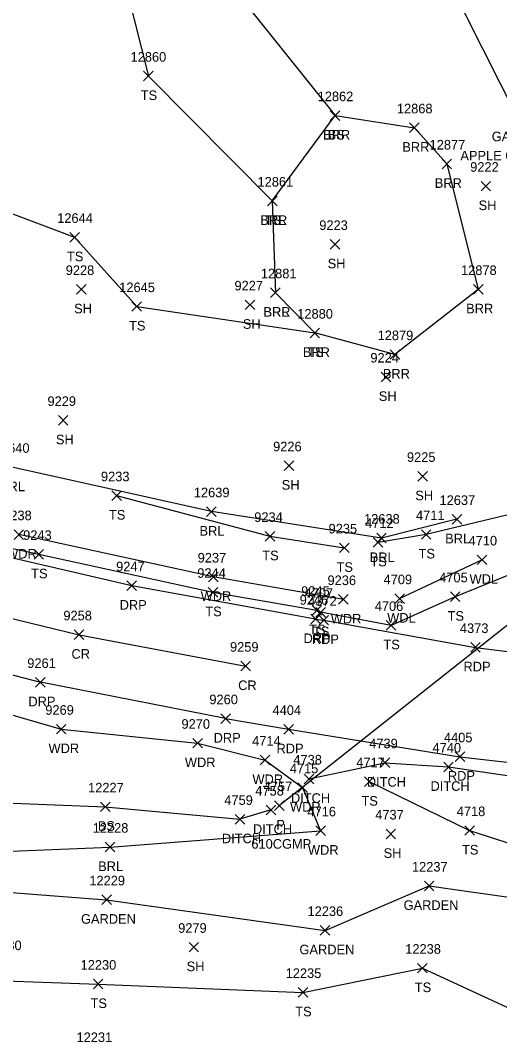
# Model space of a CAD drawing. Extents: x 1482574 to 1485769, y 580696 to 595649.
# Drawn here: x 1483303.5 to 1483403.4, y 583592.2 to 583805.6 of the extents above; entities that cross this region are included whole.
import ezdxf

# ---------------------------------------------------------------- set-up
doc = ezdxf.new("R2010")
doc.units = 0
for name, color, linetype in [('D_A', 7, 'Continuous'), ('D_C', 7, 'Continuous'), ('D_I', 7, 'Continuous'), ('D_TIC', 7, 'Continuous'), ('DCP', 7, 'Continuous'), ('DD', 7, 'Continuous'), ('L_A', 7, 'Continuous'), ('L_C', 7, 'Continuous'), ('L_I', 7, 'Continuous'), ('L_TIC', 7, 'Continuous'), ('LABL', 7, 'Continuous'), ('LAPB', 7, 'Continuous'), ('LAWA', 7, 'Continuous'), ('LELB', 7, 'Continuous'), ('P_A', 7, 'Continuous'), ('P_I', 7, 'Continuous'), ('P_TIC', 7, 'Continuous'), ('PET', 7, 'Continuous'), ('PRC', 7, 'Continuous'), ('R_A', 7, 'Continuous'), ('R_I', 7, 'Continuous'), ('R_TIC', 7, 'Continuous'), ('RDP', 7, 'Continuous')]:
    doc.layers.add(name, color=color, linetype=linetype)

msp = doc.modelspace()

# ---------------------------------------------------------------- linework, layer by layer
at = {"layer": 'D_TIC'}
for points in [[(1483378.49, 583649.79), (1483380.49, 583651.78)], [(1483380.49, 583649.79), (1483378.49, 583651.78)], [(1483391.76, 583648.91), (1483393.76, 583650.91)], [(1483393.76, 583648.91), (1483391.76, 583650.91)], [(1483362.65, 583646.41), (1483364.65, 583648.41)], [(1483364.65, 583646.41), (1483362.65, 583648.41)], [(1483354.72, 583639.93), (1483356.72, 583641.93)], [(1483356.72, 583639.93), (1483354.72, 583641.93)], [(1483356.47, 583640.85), (1483358.47, 583642.85)], [(1483358.47, 583640.85), (1483356.47, 583642.85)], [(1483348.26, 583637.99), (1483350.26, 583639.99)], [(1483350.26, 583637.99), (1483348.26, 583639.99)]]:
    msp.add_lwpolyline(points, dxfattribs=at)
at = {"layer": 'DCP'}
msp.add_lwpolyline([(1483420.07, 583691.33), (1483357.47, 583641.85)], dxfattribs=at)
at = {"layer": 'DD'}
for points in [[(1483363.65, 583647.41), (1483379.49, 583650.79), (1483392.76, 583649.91), (1483421.05, 583645.72), (1483453.7, 583642.59), (1483481.96, 583637.96), (1483505.28, 583631), (1483511.33, 583623.26)], [(1483355.72, 583640.93), (1483349.26, 583638.99)]]:
    msp.add_lwpolyline(points, dxfattribs=at)
at = {"layer": 'L_TIC'}
for points in [[(1483329.16, 583792.99), (1483331.16, 583794.99)], [(1483331.16, 583792.99), (1483329.16, 583794.99)], [(1483368.1, 583784.75), (1483370.1, 583786.75)], [(1483370.1, 583784.75), (1483368.1, 583786.75)], [(1483368.1, 583784.75), (1483370.1, 583786.75)], [(1483370.1, 583784.75), (1483368.1, 583786.75)], [(1483384.63, 583782.21), (1483386.63, 583784.21)], [(1483386.63, 583782.21), (1483384.63, 583784.21)], [(1483391.4, 583774.67), (1483393.4, 583776.67)], [(1483393.4, 583774.67), (1483391.4, 583776.67)], [(1483399.54, 583770.03), (1483401.54, 583772.03)], [(1483401.54, 583770.03), (1483399.54, 583772.03)], [(1483354.99, 583766.94), (1483356.99, 583768.94)], [(1483356.99, 583766.94), (1483354.99, 583768.94)], [(1483354.99, 583766.94), (1483356.99, 583768.94)], [(1483356.99, 583766.94), (1483354.99, 583768.94)], [(1483354.99, 583766.94), (1483356.99, 583768.94)], [(1483356.99, 583766.94), (1483354.99, 583768.94)], [(1483313.77, 583759.37), (1483315.77, 583761.37)], [(1483315.77, 583759.37), (1483313.77, 583761.37)], [(1483368.06, 583757.89), (1483370.06, 583759.89)], [(1483370.06, 583757.89), (1483368.06, 583759.89)], [(1483315.18, 583748.5), (1483317.18, 583750.5)], [(1483317.18, 583748.5), (1483315.18, 583750.5)], [(1483397.96, 583748.5), (1483399.96, 583750.5)], [(1483399.96, 583748.5), (1483397.96, 583750.5)], [(1483355.64, 583747.81), (1483357.64, 583749.81)], [(1483357.64, 583747.81), (1483355.64, 583749.81)], [(1483355.64, 583747.81), (1483357.64, 583749.81)], [(1483357.64, 583747.81), (1483355.64, 583749.81)], [(1483326.72, 583744.93), (1483328.72, 583746.93)], [(1483328.72, 583744.93), (1483326.72, 583746.93)], [(1483350.37, 583745.28), (1483352.37, 583747.28)], [(1483352.37, 583745.28), (1483350.37, 583747.28)], [(1483363.88, 583739.41), (1483365.88, 583741.41)], [(1483365.88, 583739.41), (1483363.88, 583741.41)], [(1483363.88, 583739.41), (1483365.88, 583741.41)], [(1483365.88, 583739.41), (1483363.88, 583741.41)], [(1483380.57, 583734.91), (1483382.57, 583736.91)], [(1483382.57, 583734.91), (1483380.57, 583736.91)], [(1483378.72, 583730.24), (1483380.72, 583732.24)], [(1483380.72, 583730.24), (1483378.72, 583732.24)], [(1483311.38, 583721.2), (1483313.38, 583723.19)], [(1483313.38, 583721.2), (1483311.38, 583723.19)], [(1483358.48, 583711.73), (1483360.48, 583713.73)], [(1483360.48, 583711.73), (1483358.48, 583713.73)], [(1483386.35, 583709.52), (1483388.35, 583711.52)], [(1483388.35, 583709.52), (1483386.35, 583711.52)], [(1483322.53, 583705.48), (1483324.53, 583707.48)], [(1483324.53, 583705.48), (1483322.53, 583707.48)], [(1483342.29, 583702.14), (1483344.29, 583704.14)], [(1483344.29, 583702.14), (1483342.29, 583704.14)], [(1483393.52, 583700.54), (1483395.52, 583702.54)], [(1483395.52, 583700.54), (1483393.52, 583702.54)], [(1483302.13, 583697.36), (1483304.13, 583699.36)], [(1483304.13, 583697.36), (1483302.13, 583699.36)], [(1483354.5, 583697), (1483356.5, 583699)], [(1483356.5, 583697), (1483354.5, 583699)], [(1483387.1, 583697.38), (1483389.1, 583699.38)], [(1483389.1, 583697.38), (1483387.1, 583699.38)], [(1483377.05, 583695.74), (1483379.05, 583697.74)], [(1483379.05, 583695.74), (1483377.05, 583697.74)], [(1483377.78, 583696.63), (1483379.78, 583698.63)], [(1483379.78, 583696.63), (1483377.78, 583698.63)], [(1483306.3, 583693.25), (1483308.3, 583695.25)], [(1483308.3, 583693.25), (1483306.3, 583695.25)], [(1483370, 583694.59), (1483372, 583696.59)], [(1483372, 583694.59), (1483370, 583696.59)], [(1483398.72, 583692.09), (1483400.72, 583694.09)], [(1483400.72, 583692.09), (1483398.72, 583694.09)], [(1483342.7, 583688.53), (1483344.7, 583690.53)], [(1483344.7, 583688.53), (1483342.7, 583690.53)], [(1483342.62, 583685.34), (1483344.62, 583687.34)], [(1483344.62, 583685.34), (1483342.62, 583687.34)], [(1483381.55, 583684.01), (1483383.55, 583686.01)], [(1483383.55, 583684.01), (1483381.55, 583686.01)], [(1483393.15, 583684.4), (1483395.15, 583686.4)], [(1483395.15, 583684.4), (1483393.15, 583686.4)], [(1483369.83, 583683.83), (1483371.83, 583685.83)], [(1483371.83, 583683.83), (1483369.83, 583685.83)], [(1483364.29, 583681.58), (1483366.29, 583683.58)], [(1483366.29, 583681.58), (1483364.29, 583683.58)], [(1483365.08, 583681.17), (1483367.08, 583683.17)], [(1483367.08, 583681.17), (1483365.08, 583683.17)], [(1483379.77, 583678.43), (1483381.77, 583680.43)], [(1483381.77, 583678.43), (1483379.77, 583680.43)], [(1483310.97, 583656.78), (1483312.97, 583658.78)], [(1483312.97, 583656.78), (1483310.97, 583658.78)], [(1483339.41, 583653.86), (1483341.41, 583655.86)], [(1483341.41, 583653.86), (1483339.41, 583655.86)], [(1483353.49, 583650.33), (1483355.49, 583652.33)], [(1483355.49, 583650.33), (1483353.49, 583652.33)], [(1483375.2, 583645.83), (1483377.2, 583647.83)], [(1483377.2, 583645.83), (1483375.2, 583647.83)], [(1483361.34, 583644.58), (1483363.33, 583646.58)], [(1483363.33, 583644.58), (1483361.34, 583646.58)], [(1483320.17, 583640.58), (1483322.17, 583642.58)], [(1483322.17, 583640.58), (1483320.17, 583642.58)], [(1483365.08, 583635.6), (1483367.08, 583637.59)], [(1483367.08, 583635.6), (1483365.08, 583637.59)], [(1483379.73, 583634.94), (1483381.73, 583636.94)], [(1483381.73, 583634.94), (1483379.73, 583636.94)], [(1483396.16, 583635.64), (1483398.16, 583637.64)], [(1483398.16, 583635.64), (1483396.16, 583637.64)], [(1483321.13, 583632.19), (1483323.13, 583634.19)], [(1483323.13, 583632.19), (1483321.13, 583634.19)], [(1483387.72, 583624.08), (1483389.72, 583626.08)], [(1483389.72, 583624.08), (1483387.72, 583626.08)], [(1483320.44, 583621.2), (1483322.44, 583623.2)], [(1483322.44, 583621.2), (1483320.44, 583623.2)], [(1483366, 583614.82), (1483368, 583616.82)], [(1483368, 583614.82), (1483366, 583616.82)], [(1483338.64, 583611.31), (1483340.64, 583613.31)], [(1483340.64, 583611.31), (1483338.64, 583613.31)], [(1483386.32, 583606.94), (1483388.32, 583608.94)], [(1483388.32, 583606.94), (1483386.32, 583608.94)], [(1483318.69, 583603.62), (1483320.69, 583605.62)], [(1483320.69, 583603.62), (1483318.69, 583605.62)], [(1483361.38, 583601.89), (1483363.38, 583603.89)], [(1483363.38, 583601.89), (1483361.38, 583603.89)]]:
    msp.add_lwpolyline(points, dxfattribs=at)
at = {"layer": 'LABL'}
for points in [[(1483394.52, 583701.54), (1483378.78, 583697.63), (1483343.29, 583703.14), (1483301.67, 583712.41), (1483293.63, 583734.31), (1483276.51, 583774.78), (1483276.19, 583792.36), (1483259.44, 583835.5), (1483272.38, 583851.57), (1483292.72, 583877.01), (1483282.93, 583893.84), (1483282.88, 583931.31), (1483295.4, 583953.05), (1483307.02, 583967.87), (1483326.97, 583980.82), (1483315.05, 584002.21), (1483305.71, 584025), (1483298.43, 584075.62), (1483282.46, 584112.42), (1483271.73, 584136.29), (1483267.64, 584172.46), (1483257.72, 584213.12), (1483243.91, 584266.28)], [(1482664.12, 583771.14), (1482685.64, 583782.06), (1482703.04, 583787.37), (1482722.93, 583786.78), (1482753.93, 583756.86), (1482782.61, 583755.26), (1482835.45, 583737.6), (1482873.13, 583729.84), (1482927.87, 583709.52), (1482971.71, 583698.04), (1482977.54, 583663.27), (1483020.23, 583659.18), (1483073.39, 583669.22), (1483115.46, 583669.08), (1483167.66, 583661.48), (1483212.81, 583645.34), (1483250.89, 583617.52), (1483287.81, 583631.79), (1483322.13, 583633.19)], [(1483355.99, 583767.94), (1483369.1, 583785.75), (1483385.63, 583783.21), (1483392.4, 583775.67), (1483398.96, 583749.5), (1483381.57, 583735.91), (1483364.88, 583740.41), (1483356.64, 583748.81)], [(1483355.99, 583767.94), (1483356.64, 583748.81)], [(1483322.13, 583633.19), (1483366.08, 583636.59)]]:
    msp.add_lwpolyline(points, dxfattribs=at)
at = {"layer": 'LAPB'}
msp.add_lwpolyline([(1483282.4, 583578.39), (1483283.47, 583588.15), (1483286.7, 583605.78), (1483289.8, 583624.64), (1483321.44, 583622.2), (1483367, 583615.82), (1483388.72, 583625.08), (1483428.78, 583619.43), (1483456.21, 583615.43), (1483466.45, 583608.37), (1483475.33, 583581.68)], dxfattribs=at)
at = {"layer": 'LAWA'}
for points in [[(1483370.83, 583684.83), (1483343.7, 583689.53), (1483303.13, 583698.36)], [(1483382.55, 583685.01), (1483399.72, 583693.09)], [(1483276.63, 583668.02), (1483311.97, 583657.78), (1483340.41, 583654.86)], [(1483340.41, 583654.86), (1483354.49, 583651.33)], [(1483354.49, 583651.33), (1483362.33, 583645.58), (1483366.08, 583636.59)]]:
    msp.add_lwpolyline(points, dxfattribs=at)
at = {"layer": 'LELB'}
for points in [[(1483412.99, 583953.41), (1483376.31, 583950.6), (1483347.96, 583948.29), (1483347.43, 583940.85), (1483361.03, 583929.42), (1483369.45, 583895.74), (1483363.52, 583863.26), (1483360.23, 583833), (1483366.19, 583824.04), (1483377.99, 583824.38), (1483392.58, 583814.15), (1483407.1, 583785.39), (1483443.22, 583785.62), (1483470, 583788.44), (1483472.05, 583785.9), (1483495.21, 583776.91)], [(1483292.72, 583877.01), (1483322.87, 583862.92), (1483336.72, 583832.43), (1483340.67, 583821.28), (1483369.1, 583785.75)], [(1483272.38, 583851.57), (1483311.51, 583852.15), (1483322.75, 583823.41), (1483330.16, 583793.99), (1483355.99, 583767.94)], [(1483091.98, 583806.25), (1483129.13, 583791.08), (1483149.72, 583806.41), (1483186.78, 583816.37), (1483228.12, 583794.81), (1483276.51, 583774.78), (1483314.77, 583760.37), (1483327.72, 583745.93), (1483364.88, 583740.41)], [(1482693.36, 583744.09), (1482726.2, 583730.25), (1482752.08, 583734.83), (1482783.99, 583736.05), (1482832.7, 583724.8), (1482871.74, 583713.41), (1482927.54, 583691.3), (1482963.28, 583665.68), (1482985.39, 583638.72), (1483019.29, 583636.93), (1483075.47, 583645.23), (1483111.09, 583648.77), (1483168.41, 583642.8), (1483210.26, 583617.48), (1483249.85, 583606.69), (1483286.7, 583605.78), (1483319.69, 583604.62), (1483362.38, 583602.89), (1483387.32, 583607.94), (1483424.01, 583591), (1483458.93, 583593.68), (1483475.33, 583581.68)], [(1483455.92, 583714.63), (1483388.1, 583698.38)], [(1483323.53, 583706.48), (1483355.5, 583698), (1483371, 583695.59)], [(1483278.25, 583700.61), (1483307.3, 583694.25)], [(1482971.71, 583698.04), (1483018.15, 583691.28), (1483072.73, 583682.31), (1483167.24, 583668.03), (1483218.83, 583659.78), (1483254.79, 583647.52), (1483289.67, 583642.8), (1483321.17, 583641.58)], [(1483388.1, 583698.38), (1483378.05, 583696.74)], [(1483307.3, 583694.25), (1483343.62, 583686.34), (1483365.28, 583682.58)], [(1483426.64, 583689.99), (1483421.51, 583688), (1483407.14, 583690.65), (1483394.15, 583685.4), (1483380.77, 583679.43), (1483366.08, 583682.17)], [(1483365.28, 583682.58), (1483366.08, 583682.17)], [(1483376.2, 583646.83), (1483397.16, 583636.64), (1483423.13, 583628.29), (1483448.19, 583621.85), (1483470.08, 583618.3), (1483484.66, 583620.09), (1483496.51, 583604.98), (1483494.85, 583590.59), (1483486.7, 583571.99), (1483482.44, 583553.2), (1483482.84, 583528.89)], [(1483321.17, 583641.58), (1483349.26, 583638.99)]]:
    msp.add_lwpolyline(points, dxfattribs=at)
at = {"layer": 'P_TIC'}
for points in [[(1483365.75, 583679.51), (1483367.75, 583681.51)], [(1483367.75, 583679.51), (1483365.75, 583681.51)], [(1483314.69, 583676.47), (1483316.69, 583678.47)], [(1483316.69, 583676.47), (1483314.69, 583678.47)], [(1483397.39, 583673.83), (1483399.39, 583675.83)], [(1483399.39, 583673.83), (1483397.39, 583675.83)], [(1483349.45, 583669.93), (1483351.45, 583671.93)], [(1483351.45, 583669.93), (1483349.45, 583671.93)], [(1483358.39, 583656.75), (1483360.39, 583658.75)], [(1483360.39, 583656.75), (1483358.39, 583658.75)], [(1483394.14, 583651.04), (1483396.14, 583653.04)], [(1483396.14, 583651.04), (1483394.14, 583653.04)]]:
    msp.add_lwpolyline(points, dxfattribs=at)
at = {"layer": 'PET'}
for points in [[(1483366.75, 583680.51), (1483398.39, 583674.83), (1483429.12, 583670.98), (1483464.15, 583667.68), (1483499.77, 583665.31), (1483520.31, 583664.11), (1483530.74, 583667.28), (1483533.99, 583674.02), (1483537.43, 583706.71), (1483542.63, 583742.49), (1483548.55, 583777.29), (1483553.62, 583807.06)], [(1483271.5, 583676.95), (1483307.64, 583667.55)], [(1483359.39, 583657.75), (1483395.14, 583652.04), (1483432.05, 583647.87), (1483468.1, 583644.53), (1483508.57, 583640.7), (1483520.18, 583632.15), (1483523.61, 583626.74), (1483516.76, 583590.13)]]:
    msp.add_lwpolyline(points, dxfattribs=at)
at = {"layer": 'PRC'}
msp.add_lwpolyline([(1483279.06, 583686.38), (1483315.69, 583677.47), (1483350.45, 583670.93)], dxfattribs=at)
at = {"layer": 'R_TIC'}
for points in [[(1483325.69, 583686.7), (1483327.69, 583688.7)], [(1483327.69, 583686.7), (1483325.69, 583688.7)], [(1483364.03, 583679.73), (1483366.03, 583681.73)], [(1483366.03, 583679.73), (1483364.03, 583681.73)], [(1483306.64, 583666.55), (1483308.64, 583668.55)], [(1483308.64, 583666.55), (1483306.64, 583668.55)], [(1483345.27, 583658.98), (1483347.27, 583660.98)], [(1483347.27, 583658.98), (1483345.27, 583660.98)]]:
    msp.add_lwpolyline(points, dxfattribs=at)
at = {"layer": 'RDP'}
for points in [[(1483365.03, 583680.73), (1483326.69, 583687.7), (1483288.33, 583696.55)], [(1483365.03, 583680.73), (1483366.75, 583680.51)], [(1483346.27, 583659.98), (1483307.64, 583667.55)], [(1483346.27, 583659.98), (1483359.39, 583657.75)]]:
    msp.add_lwpolyline(points, dxfattribs=at)

# ---------------------------------------------------------------- texts
at = {"layer": 'D_A'}
for s, p in [('DITCH', (1483375.72, 583645.78)), ('DITCH', (1483389, 583644.91)), ('DITCH', (1483359.89, 583642.41)), ('DITCH', (1483351.96, 583635.93)), ('P', (1483356.85, 583636.85)), ('DITCH', (1483345.49, 583633.99))]:
    msp.add_text(s, height=2, dxfattribs=at).set_placement(p)
at = {"layer": 'D_C'}
msp.add_text('610CGMP', height=2, dxfattribs=at).set_placement((1483351.64, 583632.85))
at = {"layer": 'D_I'}
for s, p in [('4739', (1483376.22, 583653.79)), ('4740', (1483389.42, 583652.91)), ('4738', (1483360.39, 583650.41)), ('4758', (1483352.46, 583643.93)), ('4757', (1483354.21, 583644.85)), ('4759', (1483345.99, 583641.99))]:
    msp.add_text(s, height=2, dxfattribs=at).set_placement(p)
at = {"layer": 'L_A'}
for s, p in [('TS', (1483328.57, 583788.99)), ('BRR', (1483366.59, 583780.75)), ('BS', (1483367.54, 583780.75)), ('GARDEN', (1483401.77, 583780.39)), ('GARDEN', (1483401.77, 583780.39)), ('BRR', (1483383.12, 583778.21)), ('BRR', (1483389.89, 583770.67)), ('SH', (1483399.03, 583766.03)), ('BRR', (1483353.48, 583762.94)), ('BRL', (1483353.53, 583762.94)), ('TS', (1483354.4, 583762.94)), ('TS', (1483313.18, 583755.37)), ('SH', (1483367.55, 583753.89)), ('SH', (1483314.67, 583744.5)), ('BRR', (1483354.13, 583743.81)), ('BRL', (1483354.18, 583743.81)), ('BRR', (1483396.44, 583744.5)), ('TS', (1483326.13, 583740.93)), ('SH', (1483349.86, 583741.28)), ('BRR', (1483362.37, 583735.41)), ('TS', (1483363.29, 583735.41)), ('BRR', (1483379.05, 583730.91)), ('SH', (1483378.21, 583726.24)), ('SH', (1483310.87, 583717.19)), ('SH', (1483357.97, 583707.73)), ('BRL', (1483299.21, 583707.41)), ('SH', (1483385.83, 583705.52)), ('TS', (1483321.94, 583701.48)), ('BRL', (1483340.83, 583698.14)), ('BRL', (1483392.06, 583696.54)), ('WDR', (1483300.49, 583693.36)), ('TS', (1483353.91, 583693)), ('BRL', (1483376.32, 583692.63)), ('TS', (1483386.51, 583693.38)), ('TS', (1483369.41, 583690.59)), ('TS', (1483376.46, 583691.74)), ('TS', (1483305.71, 583689.25)), ('WDL', (1483397.14, 583688.09)), ('WDR', (1483341.07, 583684.53)), ('TS', (1483342.03, 583681.34)), ('WDR', (1483368.19, 583679.83)), ('WDL', (1483379.97, 583680.01)), ('TS', (1483392.56, 583680.4)), ('TS', (1483363.69, 583677.58)), ('TS', (1483364.49, 583677.17)), ('TS', (1483379.18, 583674.43)), ('WDR', (1483309.33, 583652.78)), ('WDR', (1483337.77, 583649.86)), ('WDR', (1483351.86, 583646.33)), ('TS', (1483374.61, 583641.83)), ('WDR', (1483359.7, 583640.58)), ('BS', (1483319.61, 583636.58)), ('WDR', (1483363.44, 583631.59)), ('SH', (1483379.22, 583630.94)), ('TS', (1483395.57, 583631.64)), ('BRL', (1483319.68, 583628.19)), ('GARDEN', (1483383.39, 583620.08)), ('GARDEN', (1483316.11, 583617.2)), ('GARDEN', (1483361.67, 583610.82)), ('SH', (1483338.13, 583607.31)), ('TS', (1483385.73, 583602.94)), ('TS', (1483318.1, 583599.62)), ('TS', (1483360.79, 583597.89))]:
    msp.add_text(s, height=2, dxfattribs=at).set_placement(p)
at = {"layer": 'L_C'}
msp.add_text('APPLE ORCHARD', height=2, dxfattribs=at).set_placement((1483395.23, 583776.39))
msp.add_text('APPLE ORCHARD', height=2, dxfattribs=at).set_placement((1483395.23, 583776.39))
at = {"layer": 'L_I'}
for s, p in [('12860', (1483326.44, 583796.99)), ('12862', (1483365.46, 583788.75)), ('12862', (1483365.46, 583788.75)), ('12868', (1483381.99, 583786.21)), ('12877', (1483388.81, 583778.67)), ('9222', (1483397.28, 583774.03)), ('12861', (1483352.92, 583770.94)), ('12861', (1483352.92, 583770.94)), ('12861', (1483352.92, 583770.94)), ('12644', (1483311.14, 583763.37)), ('9223', (1483365.8, 583761.89)), ('9228', (1483312.92, 583752.5)), ('12878', (1483395.36, 583752.5)), ('12881', (1483353.62, 583751.81)), ('12881', (1483353.62, 583751.81)), ('12645', (1483324.08, 583748.93)), ('9227', (1483348.11, 583749.28)), ('12880', (1483361.21, 583743.41)), ('12880', (1483361.21, 583743.41)), ('12879', (1483377.97, 583738.91)), ('9224', (1483376.46, 583734.24)), ('9229', (1483309.11, 583725.19)), ('12640', (1483297.94, 583715.41)), ('9226', (1483356.17, 583715.73)), ('9225', (1483384.09, 583713.52)), ('9233', (1483320.27, 583709.48)), ('12639', (1483339.64, 583706.14)), ('12637', (1483390.88, 583704.54)), ('9238', (1483299.87, 583701.36)), ('9234', (1483352.24, 583701)), ('4711', (1483385.98, 583701.38)), ('12638', (1483375.14, 583700.63)), ('4712', (1483375.36, 583699.74)), ('9243', (1483304.04, 583697.25)), ('9235', (1483367.74, 583698.59)), ('4710', (1483396.94, 583696.09)), ('9237', (1483340.44, 583692.53)), ('9244', (1483340.36, 583689.34)), ('4705', (1483390.81, 583688.4)), ('9236', (1483367.52, 583687.83)), ('4709', (1483379.21, 583688.01)), ('9245', (1483362.03, 583685.58)), ('4707', (1483362.74, 583685.17)), ('4706', (1483377.37, 583682.43)), ('9269', (1483308.66, 583660.78)), ('9270', (1483337.06, 583657.86)), ('4714', (1483351.8, 583654.33)), ('4717', (1483373.51, 583649.83)), ('4715', (1483359.64, 583648.58)), ('12227', (1483317.58, 583644.58)), ('4716', (1483363.33, 583639.59)), ('4718', (1483394.47, 583639.64)), ('4737', (1483377.47, 583638.94)), ('12228', (1483318.54, 583636.19)), ('12237', (1483385.13, 583628.08)), ('12229', (1483317.84, 583625.2)), ('12236', (1483363.35, 583618.82)), ('9279', (1483336.37, 583615.31)), ('9280', (1483297.77, 583611.69)), ('12238', (1483383.73, 583610.94)), ('12230', (1483316.02, 583607.62)), ('12235', (1483358.79, 583605.89)), ('12231', (1483315.17, 583592.52))]:
    msp.add_text(s, height=2, dxfattribs=at).set_placement(p)
at = {"layer": 'P_A'}
for s, p in [('RDP', (1483364.24, 583675.51)), ('CR', (1483314.12, 583672.47)), ('RDP', (1483395.88, 583669.83)), ('CR', (1483348.88, 583665.93)), ('RDP', (1483356.88, 583652.75)), ('RDP', (1483392.63, 583647.04))]:
    msp.add_text(s, height=2, dxfattribs=at).set_placement(p)
at = {"layer": 'P_I'}
for s, p in [('4372', (1483363.49, 583683.51)), ('9258', (1483312.43, 583680.47)), ('4373', (1483395.13, 583677.83)), ('9259', (1483347.18, 583673.93)), ('4404', (1483356.05, 583660.75)), ('4405', (1483391.8, 583655.04))]:
    msp.add_text(s, height=2, dxfattribs=at).set_placement(p)
at = {"layer": 'R_A'}
for p in [(1483324.17, 583682.7), (1483362.52, 583675.73), (1483305.13, 583662.55), (1483343.76, 583654.98)]:
    msp.add_text('DRP', height=2, dxfattribs=at).set_placement(p)
at = {"layer": 'R_I'}
for s, p in [('9247', (1483323.43, 583690.7)), ('9246', (1483361.71, 583683.73)), ('9261', (1483304.9, 583670.55)), ('9260', (1483342.88, 583662.98))]:
    msp.add_text(s, height=2, dxfattribs=at).set_placement(p)

doc.saveas('drawing.dxf')
